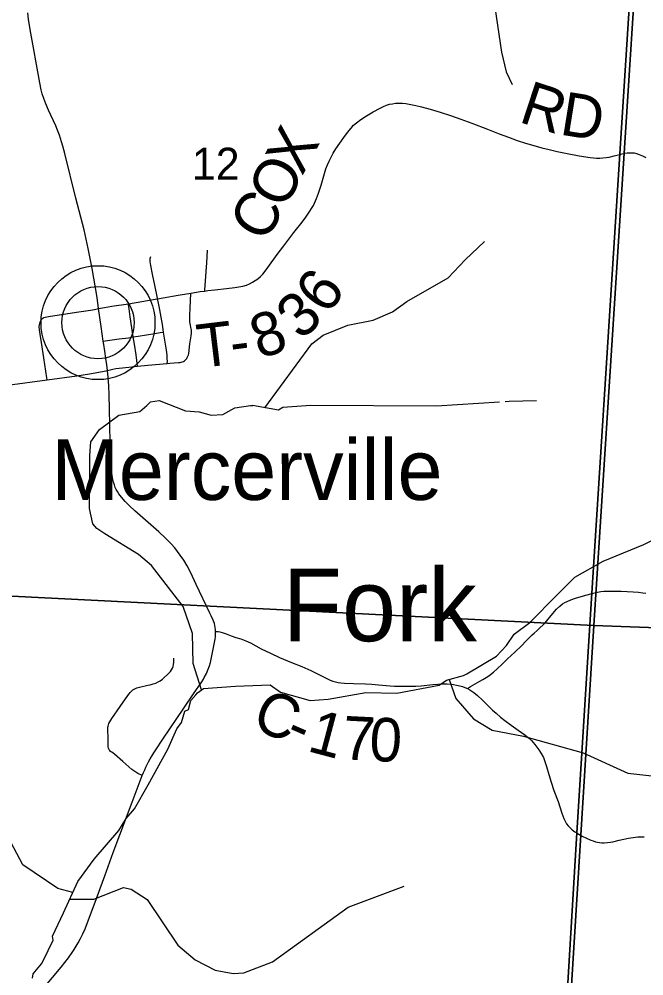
# Model space of a CAD drawing. Extents: x -2.1 to 31.9, y 6.3 to 28.3.
# Drawn here: x 3.819 to 4.635, y 24.409 to 25.658 of the extents above; entities that cross this region are included whole.
import ezdxf

# ---------------------------------------------------------------- set-up
doc = ezdxf.new("R2010")
doc.units = 0
for name, color, linetype in [('Default', 7, 'Continuous'), ('GM_X_County_Road', 7, 'Continuous'), ('GM_X_County_Road_Text', 7, 'Continuous'), ('GM_X_Minor_River', 7, 'Continuous'), ('GM_X_Minor_River_Text', 7, 'Continuous'), ('GM_X_Section', 7, 'Continuous'), ('GM_X_Section_Text', 7, 'Continuous'), ('GM_X_State_Route', 7, 'Continuous'), ('GM_X_Township_Road', 7, 'Continuous'), ('GM_X_Township_Road_Text', 7, 'Continuous'), ('GM_X_Unincorporated', 7, 'Continuous'), ('GM_X_Unincorporated_Location', 7, 'Continuous'), ('GM_X_Unincorporated_Text', 7, 'Continuous')]:
    doc.layers.add(name, color=color, linetype=linetype)

msp = doc.modelspace()

# ---------------------------------------------------------------- linework, layer by layer
at = {"layer": 'Default'}
msp.add_lwpolyline([(0.0344, 26.1105), (0.0344, 20.444), (3.7533, 20.444), (3.8489, 20.5389), (3.9894, 20.6326), (4.16, 20.7203), (4.2895, 20.7662), (4.3023, 20.7658), (4.3091, 20.8714), (4.3751, 21.8979), (4.4168, 22.5238), (4.4383, 22.8067), (4.4651, 23.2405), (4.4901, 23.6442), (4.5473, 24.5954), (4.5667, 24.9084), (4.6032, 25.4816), (4.6286, 25.8765), (3.8625, 25.9158), (3.0763, 25.9555), (2.8034, 25.9683), (2.0757, 26.0047), (0.4641, 26.0883)], close=True, dxfattribs=at)
msp.add_lwpolyline([(6.8344, 20.444), (6.8344, 25.7721), (5.5694, 25.8349), (4.6286, 25.8765), (4.6032, 25.4816), (4.5667, 24.9084), (4.5473, 24.5954), (4.4901, 23.6442), (4.4651, 23.2405)], dxfattribs=at)
at = {"layer": 'GM_X_County_Road'}
for points in [[(3.6088, 25.1368), (3.6097, 25.1372), (3.6167, 25.1402), (3.6239, 25.143), (3.6298, 25.1452), (3.6354, 25.1472), (3.6413, 25.149), (3.6471, 25.1506), (3.6694, 25.1565), (3.7063, 25.1656), (3.7124, 25.167), (3.7184, 25.1682), (3.7246, 25.1694), (3.7311, 25.1705), (3.7389, 25.1717), (3.7478, 25.1729), (3.8037, 25.1798), (3.8557, 25.1869), (3.8941, 25.1921), (3.9106, 25.1945), (3.9229, 25.1966), (3.93, 25.198), (3.9343, 25.1991)], [(4.0755, 24.8583), (4.0788, 24.8581), (4.0808, 24.8578), (4.0839, 24.8569), (4.0892, 24.855), (4.096, 24.8525), (4.102, 24.8506), (4.1082, 24.8485), (4.1149, 24.846), (4.1209, 24.8433), (4.128, 24.8396), (4.1351, 24.8358), (4.1473, 24.8298), (4.1588, 24.8244), (4.1745, 24.8179), (4.188, 24.8125), (4.1999, 24.8072), (4.2112, 24.8019), (4.2252, 24.7947), (4.2287, 24.7933), (4.2322, 24.7924), (4.2356, 24.7917), (4.239, 24.7913), (4.2439, 24.7908), (4.2553, 24.7902), (4.271, 24.7898), (4.2795, 24.7894), (4.2881, 24.7887), (4.3035, 24.7873), (4.3091, 24.787), (4.3141, 24.7868), (4.3215, 24.7867), (4.3284, 24.7867), (4.3371, 24.7871), (4.3439, 24.7875), (4.3592, 24.7891), (4.3655, 24.7896), (4.3716, 24.7899), (4.3748, 24.7899), (4.378, 24.7898), (4.382, 24.7895), (4.386, 24.7891), (4.39, 24.7884), (4.3944, 24.7875), (4.3979, 24.7865), (4.4011, 24.7853), (4.4042, 24.7839), (4.4074, 24.782), (4.4125, 24.7786), (4.4175, 24.7747), (4.4238, 24.7688), (4.4339, 24.7588), (4.4371, 24.7557), (4.4416, 24.7515), (4.4473, 24.7466), (4.4532, 24.7421), (4.4613, 24.7362), (4.4706, 24.7296), (4.4793, 24.7235), (4.4841, 24.7196), (4.4881, 24.7158), (4.4925, 24.7106), (4.4951, 24.7073), (4.4976, 24.7038), (4.5005, 24.699), (4.5034, 24.6936), (4.5054, 24.6885), (4.5076, 24.682), (4.5106, 24.6714), (4.5137, 24.6615), (4.5173, 24.6508), (4.5226, 24.6362), (4.5277, 24.6211), (4.5302, 24.6143), (4.5318, 24.6106), (4.5337, 24.6071), (4.5357, 24.6046), (4.538, 24.6022), (4.541, 24.5994), (4.5446, 24.5967), (4.5475, 24.5949)], [(4.5475, 24.5949), (4.5497, 24.5936), (4.554, 24.5913), (4.5597, 24.5885), (4.5654, 24.586), (4.5686, 24.5848), (4.5717, 24.5838), (4.5742, 24.5833), (4.5769, 24.5828), (4.5798, 24.5826), (4.5829, 24.5825), (4.5873, 24.5828), (4.5909, 24.5833), (4.5941, 24.5838), (4.6026, 24.5857), (4.6145, 24.5884), (4.6206, 24.5895), (4.6267, 24.5902), (4.6308, 24.5903), (4.6351, 24.5901)]]:
    msp.add_lwpolyline(points, dxfattribs=at)
at = {"layer": 'GM_X_Minor_River'}
for points in [[(4.3051, 25.8602), (4.367, 25.8252), (4.3931, 25.7771), (4.4184, 25.7389), (4.4385, 25.6855), (4.4488, 25.6145), (4.455, 25.5887), (4.4627, 25.5724)], [(4.1399, 25.1504), (4.2012, 25.2339), (4.2159, 25.2449), (4.2481, 25.2583), (4.2812, 25.2648), (4.3065, 25.2754), (4.325, 25.2892), (4.3792, 25.3198), (4.4015, 25.3434), (4.4264, 25.3672)], [(4.0572, 24.782), (4.0461, 24.8167), (4.0454, 24.8558), (4.0332, 24.8907), (3.9918, 24.9445), (3.9748, 24.9587), (3.931, 24.9859), (3.9206, 24.9927), (3.9152, 24.9989), (3.9108, 25.0188), (3.9111, 25.0879), (3.9127, 25.1057), (3.9238, 25.1221), (3.9489, 25.1406), (3.9767, 25.1454), (3.9856, 25.1531), (3.9903, 25.1579), (4.0017, 25.1598), (4.036, 25.1462), (4.0542, 25.1452), (4.0695, 25.1406), (4.0847, 25.1416), (4.1004, 25.1502), (4.1209, 25.1534), (4.124, 25.1533)], [(4.4463, 25.1577), (4.364, 25.1524), (4.1999, 25.1531), (4.1632, 25.1505), (4.1578, 25.1472), (4.1236, 25.1533)], [(4.4944, 25.1593), (4.4586, 25.1585), (4.4536, 25.1582)], [(3.8363, 24.4059), (3.8374, 24.4116), (3.848, 24.4246), (3.8503, 24.4284), (3.8635, 24.4554), (3.8627, 24.4607), (3.8767, 24.4911), (3.8956, 24.5319), (3.9171, 24.5612), (3.9492, 24.5985), (3.9586, 24.6141), (3.9696, 24.6267), (3.9873, 24.6579), (4.013, 24.7047), (4.0247, 24.7313), (4.0311, 24.7393), (4.0352, 24.7541), (4.0401, 24.7564), (4.0431, 24.7682), (4.0496, 24.7758), (4.0518, 24.7781), (4.0598, 24.7838), (4.1013, 24.787), (4.1467, 24.7886), (4.1603, 24.7791), (4.1989, 24.7682), (4.2223, 24.7698), (4.2718, 24.7786), (4.3119, 24.7779), (4.3675, 24.7883), (4.3769, 24.7948), (4.3992, 24.8009), (4.4037, 24.8029), (4.4423, 24.8261), (4.4555, 24.8398), (4.4653, 24.8547), (4.4857, 24.8699), (4.5208, 24.9057), (4.5446, 24.9294), (4.5817, 24.95), (4.6346, 24.9718), (4.6686, 24.9886)], [(4.3806, 24.7958), (4.389, 24.7709), (4.412, 24.7444), (4.4364, 24.7294), (4.4774, 24.7216), (4.5553, 24.7), (4.6139, 24.6733), (4.6846, 24.6653), (4.7184, 24.6572), (4.7313, 24.6504), (4.7443, 24.6349), (4.7661, 24.6077), (4.7964, 24.5577), (4.8201, 24.5411), (4.8337, 24.5359), (4.8799, 24.5034), (4.8905, 24.4982), (4.9137, 24.4937), (4.9289, 24.4923), (4.9903, 24.507)], [(3.8889, 24.5175), (3.8695, 24.523), (3.8238, 24.5535), (3.7796, 24.636), (3.7605, 24.6572), (3.7132, 24.6949), (3.6752, 24.7126)], [(3.885, 24.509), (3.9166, 24.5088), (3.9553, 24.5242), (3.9651, 24.5219), (3.9861, 24.5084), (4.0263, 24.449), (4.0488, 24.4297), (4.0747, 24.4162), (4.0986, 24.4118), (4.1123, 24.4126), (4.1498, 24.4272), (4.2484, 24.4983), (4.3218, 24.526)]]:
    msp.add_lwpolyline(points, dxfattribs=at)
at = {"layer": 'GM_X_Section'}
for points in [[(3.6038, 25.9379), (4.6345, 25.8828), (4.5692, 24.8661), (3.5328, 24.9185)], [(4.6345, 25.8828), (5.6902, 25.8357), (5.6296, 24.8273), (4.5692, 24.8661)], [(3.5328, 24.9185), (4.5692, 24.8661), (4.5062, 23.8498), (3.4671, 23.8965)], [(4.5692, 24.8661), (5.6296, 24.8273), (5.5612, 23.7889), (4.5062, 23.8498)]]:
    msp.add_lwpolyline(points, close=True, dxfattribs=at)
at = {"layer": 'GM_X_State_Route'}
for points in [[(4.0681, 24.8824), (4.0502, 24.9198), (4.043, 24.935), (4.0384, 24.9438), (4.0339, 24.9513), (4.0293, 24.958), (4.0221, 24.9674), (4.0171, 24.9731), (4.0102, 24.9802), (4.0015, 24.9883), (3.9702, 25.0157), (3.9629, 25.0224), (3.9573, 25.0281), (3.9524, 25.0337), (3.949, 25.038), (3.9473, 25.0408), (3.9456, 25.0436), (3.9445, 25.0463), (3.9433, 25.0496), (3.9423, 25.0532), (3.9414, 25.0566), (3.9405, 25.0619), (3.9397, 25.0681), (3.9389, 25.0773), (3.9383, 25.0922), (3.938, 25.1052), (3.9371, 25.149), (3.9366, 25.1666), (3.9359, 25.179), (3.9352, 25.1897), (3.9343, 25.1991), (3.9333, 25.2064), (3.9322, 25.2148), (3.9308, 25.2243), (3.9294, 25.2331), (3.9288, 25.2374), (3.926, 25.2562), (3.9227, 25.2798), (3.9207, 25.2942), (3.9142, 25.3322), (3.9091, 25.3584), (3.9037, 25.3825), (3.8929, 25.424), (3.8784, 25.4823), (3.8759, 25.492), (3.8744, 25.4973), (3.8715, 25.5062), (3.8691, 25.5126), (3.8667, 25.5184), (3.8572, 25.5386), (3.8536, 25.5471), (3.851, 25.554), (3.8492, 25.5599), (3.8479, 25.5653), (3.846, 25.5744), (3.8335, 25.6442), (3.8313, 25.6574), (3.8302, 25.666)], [(4.0595, 24.7961), (4.0606, 24.798), (4.0634, 24.8033), (4.0658, 24.8092), (4.0674, 24.8136), (4.0687, 24.8176), (4.0698, 24.822), (4.0742, 24.8439), (4.0749, 24.8481), (4.0753, 24.8517), (4.0755, 24.8551), (4.0755, 24.8583), (4.0753, 24.8608), (4.0749, 24.8634), (4.0745, 24.866), (4.0739, 24.8685), (4.0731, 24.8707), (4.0722, 24.8731), (4.0698, 24.8789), (4.0681, 24.8824)], [(3.8513, 24.393), (3.8739, 24.42), (3.8835, 24.4324), (3.8881, 24.4391), (3.8908, 24.4431), (3.8934, 24.4473), (3.8961, 24.452), (3.899, 24.4574), (3.902, 24.4635), (3.905, 24.4702), (3.9084, 24.4782), (3.9171, 24.5013), (3.9308, 24.5393), (3.9416, 24.5696), (3.9666, 24.6353), (3.9795, 24.6701), (3.9812, 24.674), (3.9829, 24.6778), (3.9844, 24.6812), (3.9862, 24.6848), (3.988, 24.6883), (3.99, 24.6919), (3.9922, 24.6956), (3.9949, 24.6999), (3.9976, 24.704), (4.0064, 24.7175), (4.0339, 24.7582), (4.0464, 24.7767), (4.0573, 24.7924), (4.0595, 24.7961)]]:
    msp.add_lwpolyline(points, dxfattribs=at)
at = {"layer": 'GM_X_Township_Road'}
for points in [[(3.9617, 25.286), (3.9967, 25.2919), (3.9998, 25.2924), (4.0071, 25.2937), (4.0268, 25.2971), (4.0431, 25.3), (4.0555, 25.302), (4.0609, 25.3027), (4.0653, 25.3033), (4.0744, 25.3044), (4.0897, 25.306), (4.1005, 25.3072), (4.1059, 25.308), (4.1111, 25.3091), (4.1156, 25.3104), (4.1199, 25.3121), (4.1237, 25.3141), (4.1273, 25.3163), (4.1306, 25.3187), (4.134, 25.3216), (4.137, 25.3246), (4.1403, 25.3285), (4.1438, 25.3332), (4.1559, 25.3505), (4.1644, 25.3616), (4.1778, 25.3793), (4.1885, 25.3928), (4.1933, 25.3989), (4.1978, 25.4055), (4.2016, 25.4116), (4.2033, 25.4145), (4.2047, 25.4173), (4.2061, 25.4204), (4.2073, 25.4233), (4.2099, 25.4306), (4.2132, 25.441), (4.2177, 25.4562), (4.2196, 25.4624), (4.2217, 25.4676), (4.2237, 25.4724), (4.2263, 25.4775), (4.2291, 25.4826), (4.2325, 25.4884), (4.2375, 25.4958), (4.2428, 25.5032), (4.2476, 25.5095), (4.2523, 25.5153), (4.2557, 25.519), (4.2594, 25.5223), (4.2649, 25.5264), (4.2727, 25.5315), (4.2814, 25.5367), (4.2902, 25.5413), (4.2947, 25.5435), (4.2986, 25.5452), (4.3026, 25.5464), (4.3066, 25.5472), (4.3105, 25.5478), (4.3148, 25.548), (4.3193, 25.5478), (4.3239, 25.5473), (4.3303, 25.5462), (4.337, 25.5449), (4.3445, 25.5431), (4.3557, 25.5399), (4.3686, 25.536), (4.3821, 25.5317), (4.3958, 25.527), (4.4102, 25.5217), (4.4304, 25.5139), (4.4459, 25.5079), (4.458, 25.5034), (4.4694, 25.4994), (4.4801, 25.4958), (4.4908, 25.4926), (4.5014, 25.4897), (4.5109, 25.4873), (4.5216, 25.4849), (4.5347, 25.4823), (4.5501, 25.4793), (4.5644, 25.477), (4.5689, 25.4765), (4.5728, 25.4763), (4.5772, 25.4763), (4.5812, 25.4764), (4.5855, 25.4769), (4.5895, 25.4776), (4.5958, 25.4791), (4.6034, 25.481)], [(4.6034, 25.481), (4.6064, 25.4818), (4.6099, 25.4825), (4.6129, 25.483), (4.6159, 25.4832), (4.6189, 25.4833), (4.6218, 25.483), (4.6249, 25.4824), (4.6286, 25.4811), (4.6327, 25.4792), (4.6373, 25.4768)], [(4.0645, 25.3559), (4.0636, 25.3395), (4.0632, 25.3337), (4.0623, 25.3223), (4.0617, 25.3154), (4.061, 25.3043), (4.0609, 25.3027)], [(3.9998, 25.2924), (3.9995, 25.2935), (3.9959, 25.3105), (3.993, 25.3246), (3.9908, 25.3362), (3.9903, 25.3388), (3.9901, 25.3412), (3.9901, 25.3433), (3.9902, 25.3452), (3.9907, 25.3479)], [(3.9343, 25.1991), (3.9376, 25.2), (3.9414, 25.2008), (3.9453, 25.2014), (3.9495, 25.2019), (3.9621, 25.2033), (3.9735, 25.2045), (3.9869, 25.2058), (4.0124, 25.2083), (4.0126, 25.2113), (4.0124, 25.2144), (4.0121, 25.2191), (4.0112, 25.2257), (4.0092, 25.2384), (4.0075, 25.2491), (4.006, 25.2592), (4.0028, 25.278), (4.0009, 25.2869), (3.9998, 25.2924)], [(4.0124, 25.2083), (4.0157, 25.2085), (4.0271, 25.2092), (4.029, 25.2094), (4.0306, 25.2097), (4.032, 25.2101), (4.0334, 25.2107), (4.0347, 25.2115), (4.0362, 25.2128), (4.0377, 25.2147), (4.0385, 25.2159), (4.0392, 25.2175), (4.0399, 25.2192), (4.0403, 25.2212), (4.0418, 25.2336), (4.0434, 25.2441), (4.044, 25.2481), (4.0441, 25.2494), (4.044, 25.2507), (4.0439, 25.2519), (4.0437, 25.253), (4.0426, 25.2582), (4.0419, 25.2626), (4.0417, 25.265), (4.0416, 25.2675), (4.0416, 25.2709), (4.0422, 25.2803), (4.0431, 25.3)], [(3.8506, 25.2675), (3.8514, 25.268), (3.8528, 25.2684), (3.8552, 25.2691), (3.8572, 25.2694), (3.8939, 25.2751), (3.9123, 25.2778), (3.9175, 25.2787), (3.9227, 25.2798)], [(3.9227, 25.2798), (3.9304, 25.2812), (3.9401, 25.2828), (3.9617, 25.286)], [(3.9735, 25.2045), (3.9717, 25.2195), (3.9696, 25.2332), (3.968, 25.2428), (3.9675, 25.246), (3.9641, 25.2692), (3.9626, 25.2796), (3.9618, 25.2851), (3.9617, 25.286)], [(3.8557, 25.1869), (3.8553, 25.1893), (3.8513, 25.2154), (3.848, 25.2354), (3.8463, 25.2462), (3.8455, 25.252), (3.8453, 25.2564), (3.8458, 25.2602), (3.8467, 25.2634), (3.8477, 25.2652), (3.8486, 25.2663), (3.8497, 25.2671), (3.8506, 25.2675)], [(3.9288, 25.2374), (3.9312, 25.2377), (3.9496, 25.2401), (3.9619, 25.2418), (3.968, 25.2428), (3.9742, 25.2437), (3.9963, 25.2474), (4.003, 25.2484), (4.0075, 25.2491)], [(4.4042, 24.7839), (4.4085, 24.7864), (4.4206, 24.7934), (4.4244, 24.7955), (4.4287, 24.7981), (4.4323, 24.8005), (4.4382, 24.805), (4.4433, 24.8095), (4.4496, 24.8156), (4.4535, 24.8194), (4.4567, 24.8224), (4.4662, 24.8312), (4.4755, 24.8401), (4.4806, 24.8455), (4.4854, 24.8503), (4.4889, 24.8538), (4.4912, 24.856), (4.4955, 24.8596), (4.499, 24.8629), (4.503, 24.8669), (4.5056, 24.8696), (4.516, 24.8817), (4.5206, 24.8873), (4.5248, 24.8914), (4.5285, 24.8944), (4.5313, 24.8961), (4.5345, 24.8975), (4.5392, 24.8995), (4.5455, 24.9017), (4.5557, 24.9049), (4.5652, 24.9075), (4.5669, 24.9079)], [(4.5669, 24.9079), (4.574, 24.9097), (4.5784, 24.9105), (4.5823, 24.9109), (4.5857, 24.911), (4.5904, 24.911), (4.6048, 24.9107), (4.6208, 24.9102), (4.6276, 24.9097), (4.6331, 24.9089), (4.6373, 24.9081)], [(3.9795, 24.6701), (3.9739, 24.6729), (3.9711, 24.6745), (3.9686, 24.6763), (3.9661, 24.6783), (3.9544, 24.6884), (3.9434, 24.698), (3.9415, 24.6994), (3.9398, 24.7006), (3.9384, 24.7017), (3.9373, 24.7029), (3.9366, 24.7037), (3.9361, 24.7046), (3.9356, 24.706), (3.9353, 24.7075), (3.9352, 24.7095), (3.9351, 24.7115), (3.9352, 24.7202), (3.9347, 24.7292), (3.9347, 24.7313), (3.9349, 24.7332), (3.9351, 24.7349), (3.9355, 24.7365), (3.9361, 24.738), (3.9373, 24.7405), (3.9386, 24.7427), (3.94, 24.7448), (3.9507, 24.7604), (3.9609, 24.7748), (3.9624, 24.7769), (3.9639, 24.7787), (3.9657, 24.7804), (3.9674, 24.7819), (3.969, 24.7831), (3.9708, 24.784), (3.9728, 24.7847), (3.9759, 24.7856), (3.987, 24.788), (3.9902, 24.7887), (3.9941, 24.7898), (3.9974, 24.791), (4.0004, 24.7924), (4.0032, 24.794), (4.0062, 24.7962), (4.015, 24.8043), (4.0165, 24.8061), (4.018, 24.8081), (4.019, 24.8102), (4.0199, 24.8126), (4.0206, 24.8154), (4.021, 24.8182), (4.0211, 24.8209), (4.0211, 24.8234)]]:
    msp.add_lwpolyline(points, dxfattribs=at)
at = {"layer": 'GM_X_Unincorporated'}
for radius in [0.0744, 0.0472]:
    msp.add_circle((3.9219, 25.2614), radius, dxfattribs=at)
at = {"layer": 'GM_X_Unincorporated_Location'}
msp.add_line((3.9219, 25.2614), (3.9219, 25.2614), dxfattribs=at)

# ---------------------------------------------------------------- texts
at = {"layer": 'GM_X_County_Road_Text'}
for s, rotation, p in [('C', 336.0016, (4.1202, 24.734)), ('1', 345.0845, (4.1936, 24.7026)), ('7', 357.1207, (4.2403, 24.6915)), ('0', 356.7979, (4.2751, 24.6898)), ('-', 336.7539, (4.1636, 24.7147))]:
    msp.add_text(s, height=0.0568, rotation=rotation, dxfattribs=at).set_placement(p)
at = {"layer": 'GM_X_Minor_River_Text'}
msp.add_text('Fork', height=0.0947, rotation=359.9962, dxfattribs=at).set_placement((4.1632, 24.8456))
at = {"layer": 'GM_X_Section_Text'}
msp.add_text('12', height=0.04186, rotation=0, dxfattribs=at).set_placement((4.0445, 25.4479))
at = {"layer": 'GM_X_Township_Road_Text'}
for s, rotation, p in [('R', 341.8292, (4.4698, 25.524)), ('D', 350.8483, (4.5235, 25.5072)), ('X', 62.0664, (4.1885, 25.4521)), ('O', 62.6275, (4.1656, 25.4078)), ('C', 57.9501, (4.1383, 25.3639)), ('6', 53.6809, (4.2215, 25.2701)), ('3', 41.9178, (4.1869, 25.2373)), ('8', 19.4828, (4.1332, 25.2134)), ('T', 6.8885, (4.0546, 25.2021)), ('-', 7.4441, (4.0974, 25.2073))]:
    msp.add_text(s, height=0.0568, rotation=rotation, dxfattribs=at).set_placement(p)
at = {"layer": 'GM_X_Unincorporated_Text'}
msp.add_text('Mercerville', height=0.078977, rotation=0, dxfattribs=at).set_placement((3.8612, 25.03))

doc.saveas('drawing.dxf')
